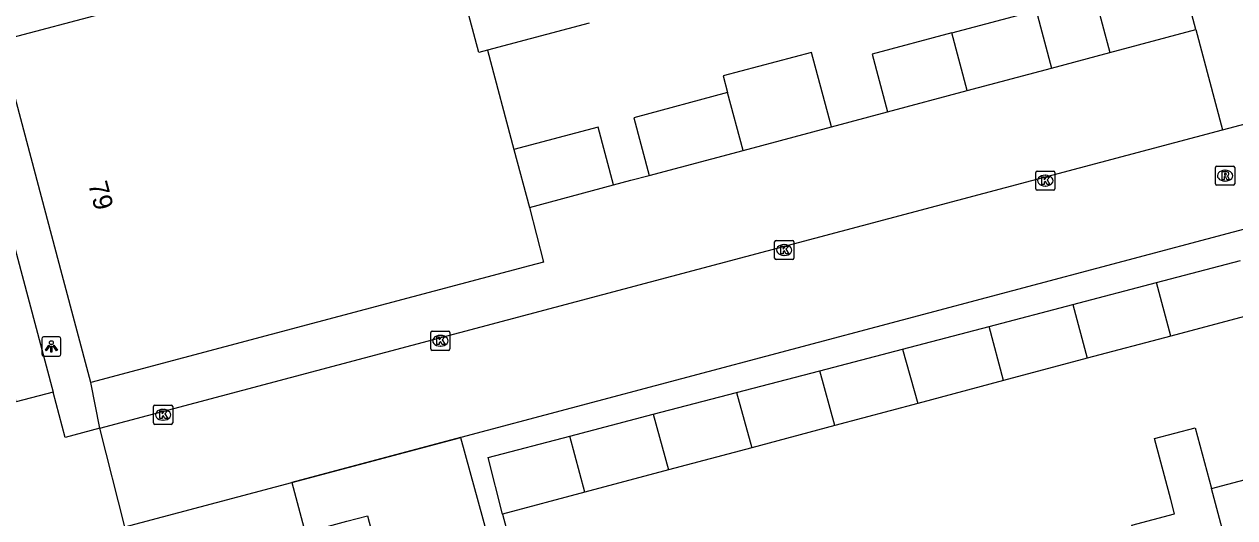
# Model space of a CAD drawing. Extents: x 162542 to 163144, y 380786 to 381511.
# Drawn here: x 162798.2 to 162861.4, y 381097.3 to 381123.1 of the extents above; entities that cross this region are included whole.
import ezdxf

# ---------------------------------------------------------------- set-up
doc = ezdxf.new("R2010")
doc.units = 0
for name, color, linetype in [('IMGEO_Kolk', 7, 'Continuous'), ('IMGEO_Lichtpunt', 7, 'Continuous'), ('IMGEO_Muur', 7, 'Continuous'), ('IMGEO_Pand', 7, 'Continuous'), ('IMGEO_Pand_nummerreeks', 7, 'Continuous'), ('IMGEO_Parkeervlak_open', 7, 'Continuous'), ('IMGEO_Rijbaan_lokaal_open', 7, 'Continuous'), ('IMGEO_Rioolput', 7, 'Continuous'), ('IMGEO_Voetpad_open', 7, 'Continuous')]:
    doc.layers.add(name, color=color, linetype=linetype)

msp = doc.modelspace()

# ---------------------------------------------------------------- linework, layer by layer
at = {"layer": 'IMGEO_Kolk'}
for p, q in [((162850.987, 381114.519), (162850.987, 381115.371)), ((162851.062, 381115.445), (162851.914, 381115.445)), ((162851.475, 381115.225), (162851.5, 381115.225)), ((162851.988, 381115.371), (162851.988, 381114.519)), ((162851.498, 381114.665), (162851.473, 381114.665)), ((162851.914, 381114.445), (162851.062, 381114.445)), ((162837.363, 381110.899), (162837.363, 381111.751)), ((162837.438, 381111.825), (162838.29, 381111.825)), ((162837.851, 381111.605), (162837.876, 381111.605)), ((162838.364, 381111.751), (162838.364, 381110.899)), ((162838.29, 381110.825), (162837.438, 381110.825)), ((162837.874, 381111.045), (162837.849, 381111.045)), ((162819.423, 381106.162), (162819.423, 381107.014)), ((162819.498, 381107.088), (162820.35, 381107.088)), ((162820.424, 381107.014), (162820.424, 381106.162)), ((162819.911, 381106.868), (162819.936, 381106.868)), ((162820.35, 381106.088), (162819.498, 381106.088)), ((162819.934, 381106.308), (162819.909, 381106.308)), ((162805.03, 381103.224), (162805.882, 381103.224)), ((162804.955, 381102.298), (162804.955, 381103.15)), ((162805.443, 381103.004), (162805.468, 381103.004)), ((162805.956, 381103.15), (162805.956, 381102.298)), ((162805.882, 381102.224), (162805.03, 381102.224)), ((162805.466, 381102.444), (162805.441, 381102.444))]:
    msp.add_line(p, q, dxfattribs=at)
for points in [[(162850.987, 381114.519), (162850.987, 381115.371)], [(162851.062, 381115.445), (162851.914, 381115.445)], [(162851.988, 381115.371), (162851.988, 381114.519)], [(162851.308, 381115.145), (162851.431, 381115.145), (162851.431, 381114.994), (162851.561, 381115.145), (162851.725, 381115.145), (162851.579, 381114.994), (162851.732, 381114.745), (162851.58, 381114.745), (162851.495, 381114.909), (162851.431, 381114.842), (162851.431, 381114.745), (162851.308, 381114.745), (162851.308, 381115.145)], [(162851.914, 381114.445), (162851.062, 381114.445)], [(162837.363, 381110.899), (162837.363, 381111.751)], [(162837.438, 381111.825), (162838.29, 381111.825)], [(162837.684, 381111.525), (162837.807, 381111.525), (162837.807, 381111.374), (162837.937, 381111.525), (162838.101, 381111.525), (162837.955, 381111.374), (162838.108, 381111.125), (162837.956, 381111.125), (162837.871, 381111.289), (162837.807, 381111.222), (162837.807, 381111.125), (162837.684, 381111.125), (162837.684, 381111.525)], [(162838.364, 381111.751), (162838.364, 381110.899)], [(162838.29, 381110.825), (162837.438, 381110.825)], [(162819.423, 381106.162), (162819.423, 381107.014)], [(162819.498, 381107.088), (162820.35, 381107.088)], [(162820.424, 381107.014), (162820.424, 381106.162)], [(162819.744, 381106.788), (162819.867, 381106.788), (162819.867, 381106.637), (162819.997, 381106.788), (162820.161, 381106.788), (162820.015, 381106.637), (162820.168, 381106.388), (162820.016, 381106.388), (162819.931, 381106.552), (162819.867, 381106.485), (162819.867, 381106.388), (162819.744, 381106.388), (162819.744, 381106.788)], [(162820.35, 381106.088), (162819.498, 381106.088)], [(162805.03, 381103.224), (162805.882, 381103.224)], [(162804.955, 381102.298), (162804.955, 381103.15)], [(162805.276, 381102.924), (162805.399, 381102.924), (162805.399, 381102.773), (162805.529, 381102.924), (162805.693, 381102.924), (162805.547, 381102.773), (162805.7, 381102.524), (162805.548, 381102.524), (162805.463, 381102.688), (162805.399, 381102.621), (162805.399, 381102.524), (162805.276, 381102.524), (162805.276, 381102.924)], [(162805.956, 381103.15), (162805.956, 381102.298)], [(162805.882, 381102.224), (162805.03, 381102.224)]]:
    msp.add_lwpolyline(points, dxfattribs=at)
for centre, start, end in [((162851.064, 381115.369), 91.55205, 178.44795), ((162851.064, 381115.369), 91.55205, 178.44795), ((162851.912, 381115.369), 1.55205, 88.44795), ((162851.912, 381115.369), 1.55205, 88.44795), ((162851.064, 381114.521), 181.55205, 268.44795), ((162851.064, 381114.521), 181.55205, 268.44795), ((162851.912, 381114.521), 271.55205, 358.44795), ((162851.912, 381114.521), 271.55205, 358.44795), ((162837.44, 381111.749), 91.55205, 178.44795), ((162837.44, 381111.749), 91.55205, 178.44795), ((162838.288, 381111.749), 1.55205, 88.44795), ((162838.288, 381111.749), 1.55205, 88.44795), ((162837.44, 381110.901), 181.55205, 268.44795), ((162837.44, 381110.901), 181.55205, 268.44795), ((162838.288, 381110.901), 271.55205, 358.44795), ((162838.288, 381110.901), 271.55205, 358.44795), ((162819.5, 381107.012), 91.55205, 178.44795), ((162819.5, 381107.012), 91.55205, 178.44795), ((162820.348, 381107.012), 1.55205, 88.44795), ((162820.348, 381107.012), 1.55205, 88.44795), ((162819.5, 381106.164), 181.55205, 268.44795), ((162819.5, 381106.164), 181.55205, 268.44795), ((162820.348, 381106.164), 271.55205, 358.44795), ((162820.348, 381106.164), 271.55205, 358.44795), ((162805.032, 381103.148), 91.55205, 178.44795), ((162805.032, 381103.148), 91.55205, 178.44795), ((162805.88, 381103.148), 1.55205, 88.44795), ((162805.88, 381103.148), 1.55205, 88.44795), ((162805.032, 381102.3), 181.55205, 268.44795), ((162805.032, 381102.3), 181.55205, 268.44795), ((162805.88, 381102.3), 271.55205, 358.44795), ((162805.88, 381102.3), 271.55205, 358.44795)]:
    msp.add_arc(centre, 0.0765, start, end, dxfattribs=at)
for centre, major_axis, ratio, start_param, end_param in [((162851.474, 381114.945), (-0.387, 0.002), 0.722429, 4.712389, 7.853982), ((162851.499, 381114.945), (-0.39, 0.002), 0.717154, 1.570796, 4.712389), ((162837.85, 381111.325), (-0.387, 0.002), 0.722429, 4.712389, 7.853982), ((162837.875, 381111.325), (-0.39, 0.002), 0.717154, 1.570796, 4.712389), ((162819.91, 381106.588), (-0.387, 0.002), 0.722429, 4.712389, 7.853982), ((162819.935, 381106.588), (-0.39, 0.002), 0.717154, 1.570796, 4.712389), ((162805.442, 381102.724), (-0.387, 0.002), 0.722429, 4.712389, 7.853982), ((162805.467, 381102.724), (-0.39, 0.002), 0.717154, 1.570796, 4.712389)]:
    msp.add_ellipse(centre, major_axis=major_axis, ratio=ratio, start_param=start_param, end_param=end_param, dxfattribs=at)
at = {"layer": 'IMGEO_Lichtpunt'}
for p, q in [((162799.126, 381106.692), (162799.126, 381105.885)), ((162799.126, 381106.692), (162799.126, 381105.885)), ((162800.028, 381106.787), (162799.22, 381106.787)), ((162800.028, 381106.787), (162799.22, 381106.787)), ((162800.122, 381105.885), (162800.122, 381106.692)), ((162800.122, 381105.885), (162800.122, 381106.692)), ((162799.22, 381105.791), (162800.028, 381105.791)), ((162799.22, 381105.791), (162800.028, 381105.791))]:
    msp.add_line(p, q, dxfattribs=at)
for points in [[(162799.5, 381106.356), (162799.539, 381106.328), (162799.351, 381106.066), (162799.313, 381106.093), (162799.5, 381106.356)], [(162799.602, 381106.308), (162799.649, 381106.308), (162799.649, 381105.986), (162799.602, 381105.986), (162799.602, 381106.308)], [(162799.712, 381106.328), (162799.75, 381106.355), (162799.937, 381106.093), (162799.898, 381106.065), (162799.712, 381106.328)]]:
    msp.add_lwpolyline(points, dxfattribs=at)
msp.add_circle((162799.625, 381106.49), 0.0994, dxfattribs=at)
for centre, start, end in [((162799.22, 381106.692), 90, 180), ((162799.22, 381106.692), 90, 180), ((162800.028, 381106.692), 0, 90), ((162800.028, 381106.692), 0, 90), ((162799.22, 381105.885), 180, 270), ((162799.22, 381105.885), 180, 270), ((162800.028, 381105.885), 270, 0), ((162800.028, 381105.885), 270, 360)]:
    msp.add_arc(centre, 0.0946, start, end, dxfattribs=at)
at = {"layer": 'IMGEO_Muur'}
msp.add_lwpolyline([(162812.174, 381099.193), (162820.992, 381101.538)], dxfattribs=at)
at = {"layer": 'IMGEO_Pand'}
for points in [[(162801.2, 381129.568), (162802.743, 381123.778), (162796.942, 381122.237)], [(162822.376, 381121.753), (162821.924, 381121.631), (162820.124, 381128.407)], [(162858.533, 381125.84), (162854.053, 381124.639), (162854.859, 381121.631)], [(162859.337, 381122.826), (162858.533, 381125.84)], [(162846.604, 381122.654), (162851.006, 381123.825), (162851.806, 381120.816)], [(162827.687, 381123.171), (162822.376, 381121.753)], [(162854.859, 381121.631), (162859.337, 381122.826)], [(162801.688, 381104.403), (162800.189, 381110.033), (162796.942, 381122.237)], [(162846.604, 381122.654), (162842.449, 381121.547), (162843.252, 381118.534)], [(162847.405, 381119.642), (162846.604, 381122.654)], [(162822.376, 381121.753), (162823.762, 381116.562)], [(162840.329, 381117.753), (162839.296, 381121.641), (162834.68, 381120.413), (162834.913, 381119.537)], [(162847.405, 381119.642), (162851.806, 381120.816)], [(162843.252, 381118.534), (162847.405, 381119.642)], [(162834.913, 381119.537), (162830.021, 381118.231), (162830.825, 381115.217)], [(162835.715, 381116.522), (162834.913, 381119.537)], [(162835.715, 381116.522), (162840.329, 381117.753)], [(162828.954, 381114.718), (162828.15, 381117.733), (162823.762, 381116.562)], [(162823.762, 381116.562), (162824.567, 381113.548)], [(162830.825, 381115.217), (162835.715, 381116.522)], [(162824.567, 381113.548), (162828.954, 381114.718)], [(162824.567, 381113.548), (162825.307, 381110.691), (162824.579, 381110.496), (162813.513, 381107.551), (162801.688, 381104.403)], [(162857.295, 381109.627), (162861.666, 381110.771)], [(162852.924, 381108.483), (162857.295, 381109.627)], [(162858.038, 381106.837), (162857.295, 381109.627)], [(162848.552, 381107.338), (162852.924, 381108.483)], [(162852.924, 381108.483), (162853.673, 381105.673)], [(162862.404, 381108), (162858.038, 381106.837)], [(162844.034, 381106.156), (162848.552, 381107.338)], [(162849.306, 381104.509), (162848.552, 381107.338)], [(162858.038, 381106.837), (162853.673, 381105.673)], [(162839.723, 381105.027), (162844.034, 381106.156)], [(162844.034, 381106.156), (162844.828, 381103.315)], [(162853.673, 381105.673), (162849.306, 381104.509)], [(162835.381, 381103.891), (162839.723, 381105.027)], [(162840.508, 381102.163), (162839.723, 381105.027)], [(162849.306, 381104.509), (162844.828, 381103.315)], [(162831.028, 381102.751), (162835.381, 381103.891)], [(162835.381, 381103.891), (162836.17, 381101.007)], [(162844.828, 381103.315), (162840.508, 381102.163)], [(162826.686, 381101.614), (162831.028, 381102.751)], [(162831.028, 381102.751), (162831.821, 381099.847)], [(162840.508, 381102.163), (162836.17, 381101.007)], [(162856.825, 381093.84), (162855.994, 381096.96), (162858.228, 381097.555), (162858.029, 381098.301), (162857.181, 381101.483), (162859.313, 381102.051), (162860.16, 381098.87)], [(162823.171, 381097.541), (162822.411, 381100.495), (162826.686, 381101.614)], [(162827.468, 381098.687), (162826.686, 381101.614)], [(162836.17, 381101.007), (162831.821, 381099.847)], [(162831.821, 381099.847), (162827.468, 381098.687)], [(162860.16, 381098.87), (162862.454, 381099.482), (162864.525, 381100.035), (162865.556, 381096.171)], [(162803.453, 381096.881), (162812.174, 381099.193)], [(162812.174, 381099.193), (162812.876, 381096.59), (162815.043, 381097.166), (162816.119, 381097.452), (162816.765, 381095.021)], [(162863.043, 381088.048), (162860.16, 381098.87)], [(162827.468, 381098.687), (162823.171, 381097.541)]]:
    msp.add_lwpolyline(points, dxfattribs=at)
at = {"layer": 'IMGEO_Parkeervlak_open'}
for points in [[(162851.806, 381120.816), (162854.859, 381121.631)], [(162840.329, 381117.753), (162843.252, 381118.534)], [(162828.954, 381114.718), (162829.869, 381114.962), (162830.825, 381115.217)]]:
    msp.add_lwpolyline(points, dxfattribs=at)
at = {"layer": 'IMGEO_Rijbaan_lokaal_open'}
for points in [[(162799.714, 381103.9), (162797.792, 381103.41), (162791.52, 381126.983)], [(162901.741, 381122.714), (162901.595, 381122.971), (162820.992, 381101.538), (162820.968, 381101.532)], [(162860.735, 381117.589), (162865.087, 381118.745)], [(162802.147, 381102.023), (162860.735, 381117.589)], [(162802.147, 381102.023), (162800.34, 381101.542), (162799.714, 381103.9)], [(162803.453, 381096.881), (162802.147, 381102.023)], [(162820.968, 381101.532), (162812.174, 381099.193)]]:
    msp.add_lwpolyline(points, dxfattribs=at)
at = {"layer": 'IMGEO_Rioolput'}
for p, q in [((162860.368, 381114.779), (162860.368, 381115.631)), ((162860.443, 381115.705), (162861.295, 381115.705)), ((162860.856, 381115.485), (162860.881, 381115.485)), ((162861.369, 381115.631), (162861.369, 381114.779)), ((162861.295, 381114.705), (162860.443, 381114.705)), ((162860.879, 381114.925), (162860.854, 381114.925))]:
    msp.add_line(p, q, dxfattribs=at)
for points in [[(162860.368, 381114.779), (162860.368, 381115.631)], [(162860.443, 381115.705), (162861.295, 381115.705)], [(162860.957, 381115.403), (162860.705, 381115.405), (162860.705, 381115.005)], [(162860.883, 381115.324), (162860.829, 381115.324), (162860.829, 381115.243)], [(162860.829, 381115.243), (162860.881, 381115.243)], [(162861.369, 381115.631), (162861.369, 381114.779)], [(162861.295, 381114.705), (162860.443, 381114.705)], [(162860.705, 381115.005), (162860.829, 381115.005), (162860.829, 381115.167), (162860.84, 381115.167)], [(162860.887, 381115.138), (162860.958, 381115.005), (162861.098, 381115.005), (162861.033, 381115.131)]]:
    msp.add_lwpolyline(points, dxfattribs=at)
for centre, radius, start, end in [((162860.445, 381115.629), 0.0765, 91.55205, 178.44795), ((162860.445, 381115.629), 0.0765, 91.55205, 178.44795), ((162860.865, 381115.432), 0.19, 274.7715, 282.96867), ((162860.889, 381115.228), 0.0964, 77.00612, 93.18647), ((162860.903, 381115.285), 0.0378, 276.66336, 79.67722), ((162860.956, 381115.293), 0.109, 350.36119, 89.41601), ((162860.954, 381115.293), 0.112, 277.58423, 350.98172), ((162861.293, 381115.629), 0.0765, 1.55205, 88.44795), ((162861.293, 381115.629), 0.0765, 1.55205, 88.44795), ((162860.445, 381114.781), 0.0765, 181.55205, 268.44795), ((162860.445, 381114.781), 0.0765, 181.55205, 268.44795), ((162860.839, 381115.114), 0.0533, 26.02933, 88.69889), ((162860.938, 381115.078), 0.108, 29.51342, 73.79051), ((162861.293, 381114.781), 0.0765, 271.55205, 358.44795), ((162861.293, 381114.781), 0.0765, 271.55205, 358.44795)]:
    msp.add_arc(centre, radius, start, end, dxfattribs=at)
for centre, major_axis, ratio, start_param, end_param in [((162860.855, 381115.205), (-0.387, 0.002), 0.722429, 4.712389, 7.853982), ((162860.88, 381115.205), (-0.39, 0.002), 0.717154, 1.570796, 4.712389)]:
    msp.add_ellipse(centre, major_axis=major_axis, ratio=ratio, start_param=start_param, end_param=end_param, dxfattribs=at)
at = {"layer": 'IMGEO_Voetpad_open'}
for points in [[(162793.446, 381127.495), (162799.714, 381103.9)], [(162859.337, 381122.826), (162860.735, 381117.589)], [(162802.147, 381102.023), (162801.688, 381104.403)], [(162820.968, 381101.532), (162823.546, 381092.17)], [(162823.171, 381097.541), (162825.305, 381089.562)]]:
    msp.add_lwpolyline(points, dxfattribs=at)

# ---------------------------------------------------------------- texts
at = {"layer": 'IMGEO_Pand_nummerreeks'}
msp.add_text('79', height=1, rotation=284.90108, dxfattribs=at).set_placement((162801.538, 381114.767))

doc.saveas('drawing.dxf')
